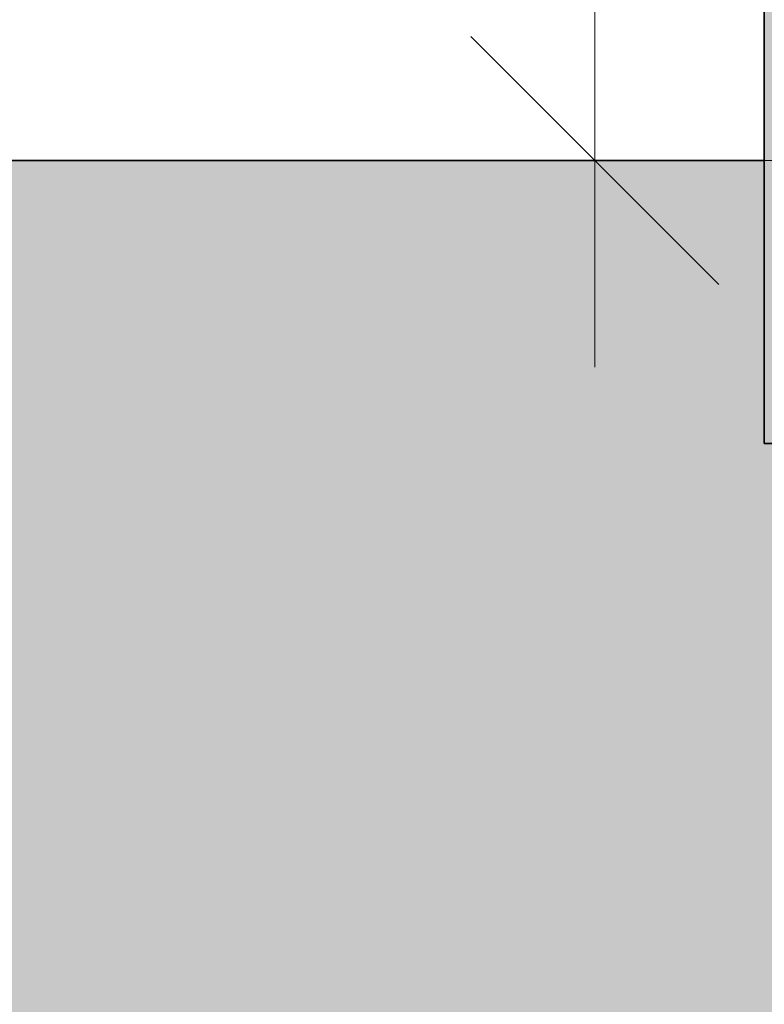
# Model space of a CAD drawing. Extents: x -459 to 541, y -543 to 550.
# Tile 320 of 577: x 78.57 to 83.98, y 317.62 to 324.77. Entities that reach past the tile are written whole.
import ezdxf

# ---------------------------------------------------------------- set-up
doc = ezdxf.new("R2010")
doc.units = 0
doc.layers.get('0').update_dxf_attribs({"lineweight": 35})
doc.layers.add('5_UG-BESTAND', color=7, linetype='Continuous', lineweight=25)
doc.layers.add('5_UG-TEXT-MASS', color=7, linetype='Continuous', lineweight=25)
doc.layers.add('Ausgeblendet', color=3, linetype='Continuous', lineweight=35, true_color=0x00ff00)

# ---------------------------------------------------------------- blocks, each defined once
blk = doc.blocks.new('Referenz-A07ALAR41N', base_point=(-170.8075, 0))
at = {"layer": '5_UG-BESTAND', "color": 0, "lineweight": 35}
for p, q in [((83.9802, 339.3312), (83.9802, 321.6946)), ((83.9802, 323.748), (24.3633, 323.748)), ((83.9802, 321.6946), (94.4795, 321.6946))]:
    blk.add_line(p, q, dxfattribs=at)
at = {"layer": '5_UG-TEXT-MASS', "color": 0, "lineweight": 13}
for p, q in [((82.7501, 323.748), (82.7501, 327.5641)), ((83.6501, 322.848), (81.8501, 324.648)), ((77.6438, 323.748), (79.1439, 323.748)), ((82.7501, 323.748), (81.2501, 323.748)), ((82.7501, 323.748), (84.2501, 323.748)), ((82.7501, 323.748), (82.7501, 322.2481))]:
    blk.add_line(p, q, dxfattribs=at)
at = {"layer": 'Ausgeblendet', "color": 0, "linetype": 'Continuous', "lineweight": 13, "ltscale": 0.13}
for points in [[(83.9802, 323.748), (83.9802, 339.3312), (86.8299, 323.748)], [(86.8299, 323.748), (83.9802, 339.3312), (86.8299, 339.3312)], [(24.3633, 313.4546), (24.3633, 323.748), (83.9802, 313.4546)], [(83.9802, 321.6946), (24.3633, 323.748), (83.9802, 323.748)], [(83.9802, 313.4546), (24.3633, 323.748), (83.9802, 321.6946)], [(83.9802, 321.6946), (83.9802, 323.748), (92.4468, 321.6946)], [(92.4468, 321.6946), (83.9802, 323.748), (92.4468, 323.748)], [(83.9802, 313.4546), (83.9802, 321.6946), (92.9732, 313.4546)], [(92.9732, 313.4546), (83.9802, 321.6946), (92.9732, 321.6946)]]:
    blk.add_solid(points, dxfattribs=at)

msp = doc.modelspace()

# ---------------------------------------------------------------- block references
at = {"color": 251, "lineweight": 25, "ltscale": 0.25, "true_color": 0x585858}
msp.add_blockref('Referenz-A07ALAR41N', (-170.8075, 0), dxfattribs=at)

doc.saveas('drawing.dxf')
